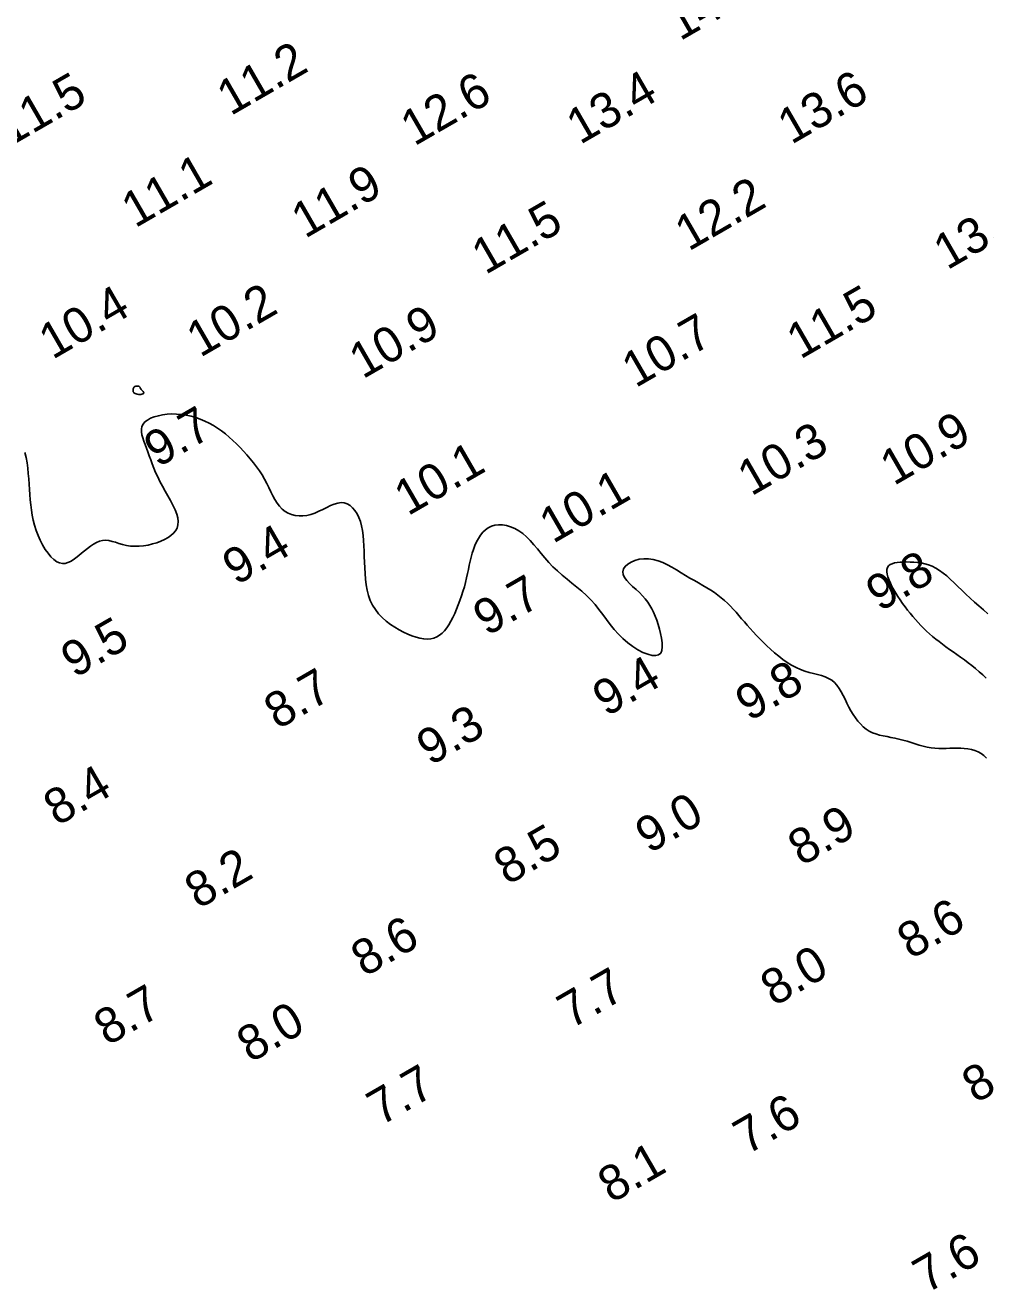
# Model space of a CAD drawing. Extents: x 3024098 to 3056816, y 418252 to 509144.
# Drawn here: x 3038898.1 to 3039034, y 418810.2 to 418989.1 of the extents above; entities that cross this region are included whole.
import ezdxf

# ---------------------------------------------------------------- set-up
doc = ezdxf.new("R2010")
doc.units = 0
doc.layers.add('V-CHAN-CONT-EL10', color=7, linetype='Continuous')
doc.layers.add('V-TOPO-SOUN-0911', color=7, linetype='Continuous')

msp = doc.modelspace()

# ---------------------------------------------------------------- linework, layer by layer
at = {"layer": 'V-CHAN-CONT-EL10'}
msp.add_lwpolyline([(3038914.43, 418937.62), (3038914.39, 418937.69), (3038914.36, 418937.75), (3038914.33, 418937.8), (3038914.31, 418937.85), (3038914.29, 418937.89), (3038914.27, 418937.93), (3038914.24, 418937.96), (3038914.2, 418937.98), (3038914.16, 418938), (3038914.11, 418938.02), (3038914.06, 418938.03), (3038914, 418938.03), (3038913.94, 418938.03), (3038913.87, 418938.03), (3038913.81, 418938.02), (3038913.75, 418938.01), (3038913.69, 418938), (3038913.62, 418937.98), (3038913.57, 418937.95), (3038913.52, 418937.92), (3038913.47, 418937.87), (3038913.43, 418937.81), (3038913.39, 418937.73), (3038913.36, 418937.65), (3038913.34, 418937.55), (3038913.34, 418937.44), (3038913.35, 418937.33), (3038913.38, 418937.22), (3038913.44, 418937.12), (3038913.52, 418937.03), (3038913.63, 418936.96), (3038913.77, 418936.9), (3038913.93, 418936.86), (3038914.1, 418936.85), (3038914.28, 418936.84), (3038914.45, 418936.85), (3038914.6, 418936.88), (3038914.72, 418936.92), (3038914.81, 418936.96), (3038914.85, 418937.02), (3038914.85, 418937.09), (3038914.83, 418937.16), (3038914.77, 418937.24), (3038914.71, 418937.32), (3038914.63, 418937.4), (3038914.55, 418937.48), (3038914.49, 418937.55)], close=True, dxfattribs=at)
for points in [[(3039034.06, 418885.39), (3039033.7, 418885.75), (3039033.31, 418886.05), (3039032.88, 418886.28), (3039032.42, 418886.47), (3039031.94, 418886.61), (3039031.44, 418886.7), (3039030.94, 418886.76), (3039030.43, 418886.79), (3039029.92, 418886.8), (3039029.4, 418886.79), (3039028.89, 418886.77), (3039028.37, 418886.75), (3039027.85, 418886.74), (3039027.33, 418886.74), (3039026.79, 418886.77), (3039026.25, 418886.84), (3039025.69, 418886.94), (3039025.13, 418887.07), (3039024.56, 418887.23), (3039023.99, 418887.4), (3039023.42, 418887.58), (3039022.84, 418887.76), (3039022.26, 418887.93), (3039021.69, 418888.08), (3039021.12, 418888.21), (3039020.56, 418888.32), (3039020.01, 418888.42), (3039019.47, 418888.53), (3039018.94, 418888.65), (3039018.44, 418888.8), (3039017.95, 418888.98), (3039017.49, 418889.21), (3039017.05, 418889.5), (3039016.63, 418889.83), (3039016.24, 418890.21), (3039015.88, 418890.63), (3039015.53, 418891.09), (3039015.2, 418891.57), (3039014.89, 418892.08), (3039014.6, 418892.61), (3039014.33, 418893.15), (3039014.07, 418893.7), (3039013.8, 418894.23), (3039013.53, 418894.75), (3039013.24, 418895.23), (3039012.93, 418895.68), (3039012.58, 418896.07), (3039012.19, 418896.41), (3039011.75, 418896.67), (3039011.27, 418896.88), (3039010.74, 418897.05), (3039010.19, 418897.19), (3039009.61, 418897.34), (3039009, 418897.49), (3039008.39, 418897.67), (3039007.76, 418897.9), (3039007.14, 418898.19), (3039006.51, 418898.53), (3039005.89, 418898.92), (3039005.28, 418899.35), (3039004.68, 418899.81), (3039004.1, 418900.29), (3039003.53, 418900.78), (3039002.99, 418901.28), (3039002.48, 418901.77), (3039002, 418902.26), (3039001.53, 418902.75), (3039001.09, 418903.23), (3039000.66, 418903.71), (3039000.24, 418904.18), (3038999.83, 418904.65), (3038999.44, 418905.11), (3038999.04, 418905.56), (3038998.65, 418906.01), (3038998.26, 418906.45), (3038997.85, 418906.87), (3038997.44, 418907.29), (3038997.01, 418907.69), (3038996.56, 418908.08), (3038996.08, 418908.45), (3038995.58, 418908.81), (3038995.06, 418909.15), (3038994.51, 418909.49), (3038993.94, 418909.82), (3038993.35, 418910.16), (3038992.75, 418910.5), (3038992.13, 418910.85), (3038991.5, 418911.22), (3038990.87, 418911.6), (3038990.23, 418912), (3038989.58, 418912.38), (3038988.93, 418912.73), (3038988.27, 418913.05), (3038987.61, 418913.3), (3038986.94, 418913.49), (3038986.27, 418913.6), (3038985.61, 418913.6), (3038984.96, 418913.52), (3038984.35, 418913.35), (3038983.8, 418913.12), (3038983.33, 418912.84), (3038982.97, 418912.51), (3038982.73, 418912.14), (3038982.63, 418911.76), (3038982.69, 418911.36), (3038982.88, 418910.95), (3038983.19, 418910.53), (3038983.58, 418910.1), (3038984.02, 418909.67), (3038984.5, 418909.24), (3038984.97, 418908.8), (3038985.42, 418908.36), (3038985.81, 418907.91), (3038986.16, 418907.46), (3038986.47, 418906.99), (3038986.74, 418906.51), (3038986.99, 418906.01), (3038987.21, 418905.47), (3038987.42, 418904.9), (3038987.61, 418904.3), (3038987.81, 418903.65), (3038987.98, 418902.99), (3038988.12, 418902.33), (3038988.2, 418901.7), (3038988.22, 418901.13), (3038988.15, 418900.63), (3038987.99, 418900.24), (3038987.7, 418899.99), (3038987.29, 418899.88), (3038986.76, 418899.91), (3038986.15, 418900.07), (3038985.48, 418900.34), (3038984.76, 418900.71), (3038984.04, 418901.17), (3038983.32, 418901.7), (3038982.64, 418902.29), (3038982, 418902.93), (3038981.42, 418903.6), (3038980.86, 418904.29), (3038980.32, 418905), (3038979.79, 418905.71), (3038979.25, 418906.42), (3038978.7, 418907.11), (3038978.11, 418907.77), (3038977.48, 418908.4), (3038976.82, 418909), (3038976.13, 418909.58), (3038975.44, 418910.15), (3038974.74, 418910.72), (3038974.05, 418911.28), (3038973.38, 418911.86), (3038972.75, 418912.46), (3038972.15, 418913.08), (3038971.59, 418913.71), (3038971.06, 418914.35), (3038970.54, 418914.98), (3038970.03, 418915.58), (3038969.52, 418916.15), (3038969, 418916.67), (3038968.47, 418917.14), (3038967.92, 418917.53), (3038967.34, 418917.86), (3038966.76, 418918.1), (3038966.18, 418918.28), (3038965.61, 418918.38), (3038965.06, 418918.4), (3038964.53, 418918.34), (3038964.04, 418918.2), (3038963.59, 418917.98), (3038963.18, 418917.69), (3038962.81, 418917.33), (3038962.48, 418916.92), (3038962.19, 418916.47), (3038961.93, 418915.98), (3038961.7, 418915.46), (3038961.5, 418914.92), (3038961.32, 418914.38), (3038961.17, 418913.82), (3038961.04, 418913.26), (3038960.91, 418912.68), (3038960.79, 418912.09), (3038960.67, 418911.49), (3038960.53, 418910.88), (3038960.38, 418910.25), (3038960.21, 418909.61), (3038960.02, 418908.97), (3038959.82, 418908.33), (3038959.59, 418907.68), (3038959.36, 418907.05), (3038959.11, 418906.44), (3038958.85, 418905.84), (3038958.58, 418905.28), (3038958.3, 418904.75), (3038958.02, 418904.25), (3038957.71, 418903.8), (3038957.4, 418903.4), (3038957.06, 418903.05), (3038956.7, 418902.76), (3038956.31, 418902.52), (3038955.9, 418902.35), (3038955.45, 418902.26), (3038954.97, 418902.22), (3038954.46, 418902.25), (3038953.93, 418902.34), (3038953.38, 418902.48), (3038952.8, 418902.67), (3038952.21, 418902.92), (3038951.6, 418903.2), (3038950.98, 418903.53), (3038950.36, 418903.9), (3038949.75, 418904.31), (3038949.16, 418904.77), (3038948.6, 418905.26), (3038948.08, 418905.8), (3038947.62, 418906.39), (3038947.23, 418907.02), (3038946.91, 418907.69), (3038946.66, 418908.4), (3038946.47, 418909.14), (3038946.33, 418909.91), (3038946.23, 418910.7), (3038946.16, 418911.5), (3038946.12, 418912.3), (3038946.09, 418913.1), (3038946.06, 418913.9), (3038946.04, 418914.68), (3038946, 418915.44), (3038945.96, 418916.18), (3038945.89, 418916.9), (3038945.8, 418917.59), (3038945.67, 418918.24), (3038945.5, 418918.86), (3038945.29, 418919.43), (3038945.04, 418919.95), (3038944.74, 418920.41), (3038944.41, 418920.8), (3038944.05, 418921.12), (3038943.65, 418921.35), (3038943.22, 418921.49), (3038942.77, 418921.54), (3038942.29, 418921.47), (3038941.79, 418921.32), (3038941.27, 418921.11), (3038940.74, 418920.85), (3038940.19, 418920.58), (3038939.64, 418920.3), (3038939.08, 418920.05), (3038938.51, 418919.85), (3038937.94, 418919.71), (3038937.38, 418919.64), (3038936.83, 418919.64), (3038936.29, 418919.7), (3038935.78, 418919.83), (3038935.29, 418920.03), (3038934.84, 418920.29), (3038934.43, 418920.62), (3038934.06, 418921.02), (3038933.73, 418921.47), (3038933.42, 418921.97), (3038933.13, 418922.5), (3038932.85, 418923.07), (3038932.56, 418923.66), (3038932.26, 418924.25), (3038931.94, 418924.85), (3038931.59, 418925.45), (3038931.21, 418926.03), (3038930.8, 418926.61), (3038930.37, 418927.18), (3038929.93, 418927.74), (3038929.46, 418928.28), (3038928.98, 418928.82), (3038928.49, 418929.34), (3038927.99, 418929.84), (3038927.48, 418930.33), (3038926.96, 418930.8), (3038926.42, 418931.25), (3038925.87, 418931.67), (3038925.31, 418932.07), (3038924.73, 418932.43), (3038924.12, 418932.77), (3038923.5, 418933.07), (3038922.86, 418933.33), (3038922.21, 418933.56), (3038921.54, 418933.74), (3038920.87, 418933.89), (3038920.19, 418933.99), (3038919.51, 418934.05), (3038918.84, 418934.07), (3038918.18, 418934.03), (3038917.53, 418933.95), (3038916.92, 418933.83), (3038916.35, 418933.66), (3038915.83, 418933.46), (3038915.39, 418933.22), (3038915.02, 418932.95), (3038914.76, 418932.64), (3038914.59, 418932.3), (3038914.52, 418931.94), (3038914.52, 418931.55), (3038914.59, 418931.13), (3038914.71, 418930.69), (3038914.87, 418930.22), (3038915.05, 418929.74), (3038915.25, 418929.23), (3038915.44, 418928.7), (3038915.63, 418928.16), (3038915.84, 418927.59), (3038916.05, 418927.01), (3038916.28, 418926.41), (3038916.54, 418925.79), (3038916.83, 418925.16), (3038917.15, 418924.51), (3038917.51, 418923.84), (3038917.89, 418923.16), (3038918.27, 418922.48), (3038918.65, 418921.81), (3038918.99, 418921.15), (3038919.29, 418920.52), (3038919.52, 418919.92), (3038919.67, 418919.36), (3038919.73, 418918.84), (3038919.69, 418918.37), (3038919.56, 418917.94), (3038919.35, 418917.55), (3038919.07, 418917.19), (3038918.71, 418916.87), (3038918.29, 418916.58), (3038917.81, 418916.31), (3038917.28, 418916.07), (3038916.71, 418915.86), (3038916.1, 418915.68), (3038915.47, 418915.53), (3038914.83, 418915.43), (3038914.19, 418915.37), (3038913.57, 418915.35), (3038912.97, 418915.39), (3038912.4, 418915.48), (3038911.86, 418915.61), (3038911.35, 418915.76), (3038910.86, 418915.92), (3038910.39, 418916.05), (3038909.93, 418916.15), (3038909.48, 418916.2), (3038909.04, 418916.18), (3038908.61, 418916.07), (3038908.17, 418915.89), (3038907.74, 418915.65), (3038907.32, 418915.37), (3038906.9, 418915.05), (3038906.48, 418914.71), (3038906.07, 418914.36), (3038905.67, 418914.03), (3038905.27, 418913.72), (3038904.89, 418913.44), (3038904.5, 418913.21), (3038904.11, 418913.04), (3038903.73, 418912.94), (3038903.34, 418912.92), (3038902.94, 418912.99), (3038902.54, 418913.17), (3038902.13, 418913.47), (3038901.72, 418913.87), (3038901.32, 418914.36), (3038900.93, 418914.92), (3038900.55, 418915.54), (3038900.21, 418916.21), (3038899.9, 418916.9), (3038899.62, 418917.61), (3038899.4, 418918.33), (3038899.22, 418919.04), (3038899.08, 418919.76), (3038898.96, 418920.48), (3038898.87, 418921.2), (3038898.8, 418921.93), (3038898.75, 418922.66), (3038898.69, 418923.4), (3038898.64, 418924.15), (3038898.59, 418924.9), (3038898.52, 418925.66), (3038898.44, 418926.41), (3038898.34, 418927.16), (3038898.21, 418927.9), (3038898.04, 418928.64)], [(3039034.27, 418905.81), (3039033.64, 418906.36), (3039033, 418906.92), (3039032.37, 418907.47), (3039031.75, 418908.03), (3039031.15, 418908.58), (3039030.58, 418909.13), (3039030.02, 418909.67), (3039029.49, 418910.19), (3039028.96, 418910.68), (3039028.45, 418911.15), (3039027.94, 418911.57), (3039027.43, 418911.95), (3039026.92, 418912.27), (3039026.4, 418912.53), (3039025.87, 418912.73), (3039025.35, 418912.88), (3039024.82, 418912.99), (3039024.3, 418913.06), (3039023.78, 418913.1), (3039023.28, 418913.12), (3039022.79, 418913.13), (3039022.31, 418913.12), (3039021.86, 418913.1), (3039021.44, 418913.05), (3039021.06, 418912.99), (3039020.72, 418912.89), (3039020.44, 418912.76), (3039020.22, 418912.58), (3039020.07, 418912.36), (3039019.99, 418912.08), (3039019.97, 418911.76), (3039020.02, 418911.4), (3039020.13, 418911.01), (3039020.29, 418910.58), (3039020.48, 418910.14), (3039020.71, 418909.67), (3039020.97, 418909.2), (3039021.26, 418908.72), (3039021.56, 418908.24), (3039021.88, 418907.76), (3039022.21, 418907.28), (3039022.56, 418906.8), (3039022.92, 418906.33), (3039023.28, 418905.87), (3039023.66, 418905.42), (3039024.03, 418904.99), (3039024.41, 418904.57), (3039024.8, 418904.16), (3039025.19, 418903.76), (3039025.6, 418903.36), (3039026.02, 418902.98), (3039026.45, 418902.6), (3039026.9, 418902.23), (3039027.37, 418901.86), (3039027.85, 418901.5), (3039028.34, 418901.14), (3039028.85, 418900.77), (3039029.36, 418900.4), (3039029.89, 418900.03), (3039030.42, 418899.66), (3039030.95, 418899.27), (3039031.49, 418898.87), (3039032.02, 418898.47), (3039032.54, 418898.04), (3039033.06, 418897.61), (3039033.56, 418897.15), (3039034.04, 418896.68)]]:
    msp.add_lwpolyline(points, dxfattribs=at)

# ---------------------------------------------------------------- texts
at = {"layer": 'V-TOPO-SOUN-0911'}
for s, p in [('14.4 ', (3038990.73, 418986.79)), ('11.2 ', (3038927.14, 418976.19)), ('11.5 ', (3038895.87, 418971.82)), ('12.6 ', (3038953.13, 418971.9)), ('13.4 ', (3038976.58, 418972.12)), ('13.6 ', (3039006.47, 418972.13)), ('11.1 ', (3038913.64, 418960.32)), ('11.9 ', (3038937.67, 418958.83)), ('12.2 ', (3038991.94, 418957.03)), ('11.5 ', (3038963.19, 418953.71)), ('13.4 ', (3039028.52, 418954.37)), ('10.4 ', (3038901.95, 418941.71)), ('10.2 ', (3038922.84, 418942)), ('11.5 ', (3039007.74, 418941.74)), ('10.9 ', (3038945.84, 418938.95)), ('10.7 ', (3038984.43, 418937.7)), ('9.7', (3038916.84, 418926.42)), ('10.9 ', (3039020.97, 418923.86)), ('10.3 ', (3039000.8, 418922.38)), ('10.1 ', (3038952.22, 418919.58)), ('10.1 ', (3038972.76, 418915.67)), ('9.4', (3038927.93, 418909.76)), ('9.8', (3039018.97, 418906.02)), ('9.7', (3038963.39, 418902.57)), ('9.5', (3038905.08, 418896.63)), ('9.4', (3038980.29, 418891.16)), ('9.8', (3039000.5, 418890.5)), ('8.7', (3038933.8, 418889.35)), ('9.3', (3038955.39, 418884.23)), ('8.4', (3038902.6, 418875.7)), ('9.0', (3038986.34, 418871.8)), ('8.9', (3039007.92, 418870.03)), ('8.5', (3038966.3, 418867.34)), ('8.2', (3038922.58, 418863.96)), ('8.6', (3039023.37, 418856.84)), ('8.6', (3038946.1, 418854.35)), ('8.0', (3039004.03, 418850.18)), ('7.7', (3038975.3, 418847)), ('8.7', (3038909.72, 418844.6)), ('8.0', (3038929.95, 418842.2)), ('8.0', (3039032.54, 418836.46)), ('7.7', (3038948.37, 418833.28)), ('7.6', (3039000.2, 418829.19)), ('8.1', (3038981.03, 418822.34)), ('7.6', (3039025.6, 418809.57))]:
    msp.add_text(s, height=5, rotation=30, dxfattribs=at).set_placement(p)

doc.saveas('drawing.dxf')
